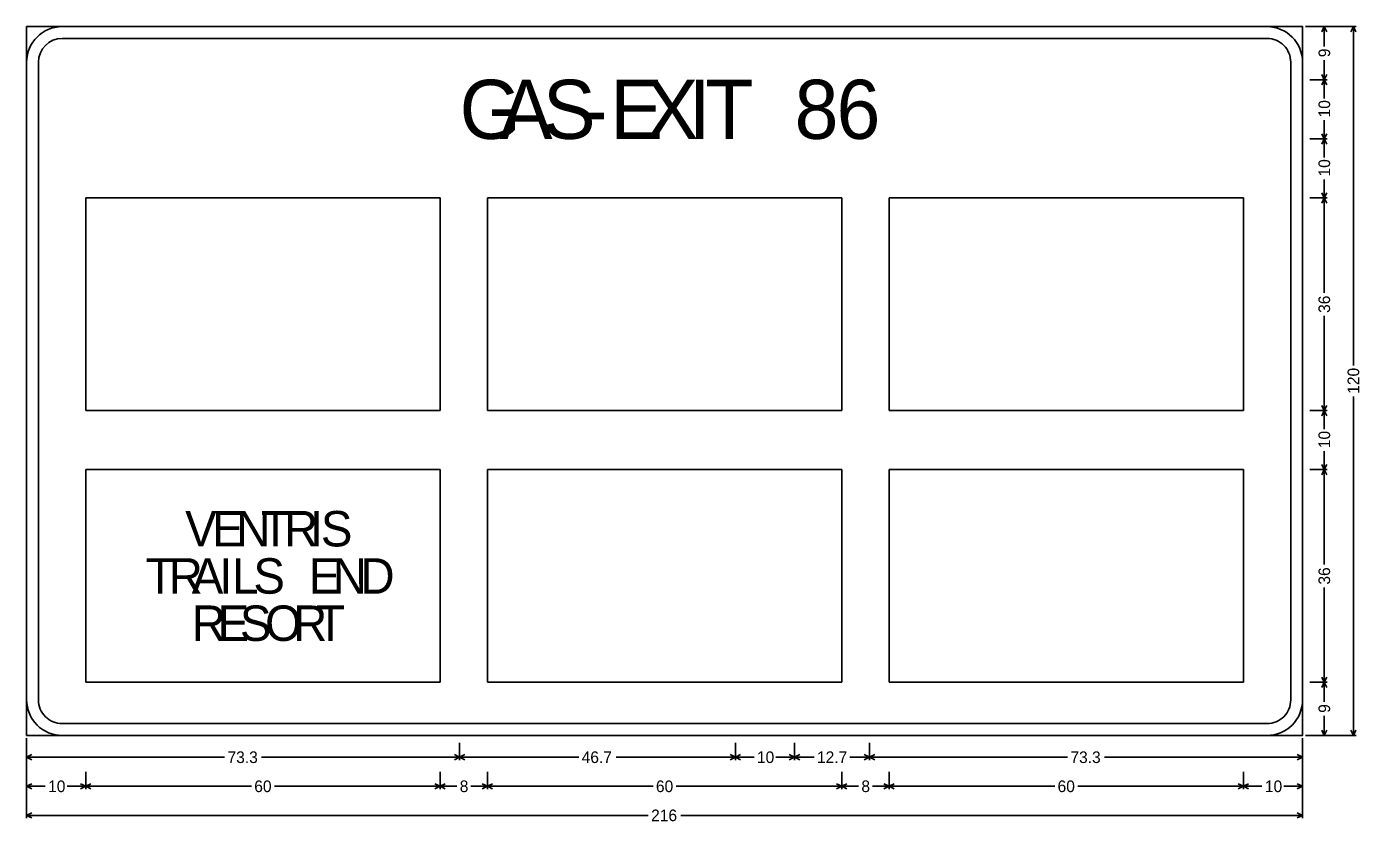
# Model space of a CAD drawing. Extents: x 667331 to 731245, y 738830 to 753817.
# Drawn here: x 730489.7 to 730895.8, y 746780.4 to 747022.6 of the extents above; entities that cross this region are included whole.
import ezdxf

# ---------------------------------------------------------------- set-up
doc = ezdxf.new("R2010")
doc.units = 0
doc.layers.add('R_SIGN', color=7, linetype='Continuous')

msp = doc.modelspace()

# ---------------------------------------------------------------- linework, layer by layer
at = {"layer": 'R_SIGN'}
for p, q in [((730894.91, 747022.58), (730879.41, 747022.58)), ((730886.06, 747022.58), (730880.74, 747022.58)), ((730884.38, 747021), (730885.17, 747022.58)), ((730885.17, 747016.58), (730885.17, 747022.58)), ((730885.96, 747021), (730885.17, 747022.58)), ((730893.24, 747021), (730894.03, 747022.58)), ((730894.03, 746919.34), (730894.03, 747022.58)), ((730894.82, 747021), (730894.03, 747022.58)), ((730885.17, 747012.38), (730885.17, 747006.38)), ((730884.38, 747007.96), (730885.17, 747006.38)), ((730885.96, 747007.96), (730885.17, 747006.38)), ((730886.06, 747006.38), (730880.74, 747006.38)), ((730884.38, 747004.8), (730885.17, 747006.38)), ((730885.17, 747000.73), (730885.17, 747006.38)), ((730885.96, 747004.8), (730885.17, 747006.38)), ((730885.17, 746994.04), (730885.17, 746988.38)), ((730886.06, 746988.38), (730880.74, 746988.38)), ((730884.38, 746989.96), (730885.17, 746988.38)), ((730884.38, 746986.8), (730885.17, 746988.38)), ((730885.96, 746989.96), (730885.17, 746988.38)), ((730885.17, 746982.73), (730885.17, 746988.38)), ((730885.96, 746986.8), (730885.17, 746988.38)), ((730885.17, 746976.04), (730885.17, 746970.38)), ((730507.73, 746905.58), (730507.73, 746970.38)), ((730507.73, 746970.38), (730615.73, 746970.38)), ((730615.73, 746970.38), (730615.73, 746905.58)), ((730630.13, 746905.58), (730630.13, 746970.38)), ((730630.13, 746970.38), (730738.13, 746970.38)), ((730738.13, 746970.38), (730738.13, 746905.58)), ((730752.53, 746905.58), (730752.53, 746970.38)), ((730752.53, 746970.38), (730860.53, 746970.38)), ((730860.53, 746970.38), (730860.53, 746905.58)), ((730886.06, 746970.38), (730880.74, 746970.38)), ((730884.38, 746971.96), (730885.17, 746970.38)), ((730884.38, 746968.8), (730885.17, 746970.38)), ((730885.96, 746971.96), (730885.17, 746970.38)), ((730885.17, 746941.51), (730885.17, 746970.38)), ((730885.96, 746968.8), (730885.17, 746970.38)), ((730885.17, 746934.45), (730885.17, 746905.58)), ((730894.03, 746909.82), (730894.03, 746806.58)), ((730615.73, 746905.58), (730507.73, 746905.58)), ((730738.13, 746905.58), (730630.13, 746905.58)), ((730860.53, 746905.58), (730752.53, 746905.58)), ((730886.06, 746905.58), (730880.74, 746905.58)), ((730884.38, 746907.16), (730885.17, 746905.58)), ((730884.38, 746904), (730885.17, 746905.58)), ((730885.96, 746907.16), (730885.17, 746905.58)), ((730885.17, 746899.93), (730885.17, 746905.58)), ((730885.96, 746904), (730885.17, 746905.58)), ((730885.17, 746893.24), (730885.17, 746887.58)), ((730884.38, 746889.16), (730885.17, 746887.58)), ((730885.96, 746889.16), (730885.17, 746887.58)), ((730507.73, 746822.78), (730507.73, 746887.58)), ((730507.73, 746887.58), (730615.73, 746887.58)), ((730615.73, 746887.58), (730615.73, 746822.78)), ((730630.13, 746822.78), (730630.13, 746887.58)), ((730630.13, 746887.58), (730738.13, 746887.58)), ((730738.13, 746887.58), (730738.13, 746822.78)), ((730752.53, 746822.78), (730752.53, 746887.58)), ((730752.53, 746887.58), (730860.53, 746887.58)), ((730860.53, 746887.58), (730860.53, 746822.78)), ((730886.06, 746887.58), (730880.74, 746887.58)), ((730884.38, 746886), (730885.17, 746887.58)), ((730885.17, 746858.71), (730885.17, 746887.58)), ((730885.96, 746886), (730885.17, 746887.58)), ((730885.17, 746851.65), (730885.17, 746822.78)), ((730884.38, 746824.36), (730885.17, 746822.78)), ((730885.96, 746824.36), (730885.17, 746822.78)), ((730615.73, 746822.78), (730507.73, 746822.78)), ((730738.13, 746822.78), (730630.13, 746822.78)), ((730860.53, 746822.78), (730752.53, 746822.78)), ((730886.06, 746822.78), (730880.74, 746822.78)), ((730886.06, 746822.78), (730880.74, 746822.78)), ((730884.38, 746821.2), (730885.17, 746822.78)), ((730885.17, 746816.78), (730885.17, 746822.78)), ((730885.96, 746821.2), (730885.17, 746822.78)), ((730885.17, 746812.58), (730885.17, 746806.58)), ((730884.38, 746808.16), (730885.17, 746806.58)), ((730885.96, 746808.16), (730885.17, 746806.58)), ((730893.24, 746808.16), (730894.03, 746806.58)), ((730894.82, 746808.16), (730894.03, 746806.58)), ((730489.73, 746781.33), (730489.73, 746805.7)), ((730489.73, 746799.05), (730489.73, 746804.37)), ((730621.67, 746799.05), (730621.67, 746804.37)), ((730705.73, 746799.05), (730705.73, 746804.37)), ((730723.73, 746799.05), (730723.73, 746804.37)), ((730746.59, 746799.05), (730746.59, 746804.37)), ((730746.59, 746799.05), (730746.59, 746804.37)), ((730878.53, 746781.33), (730878.53, 746805.7)), ((730878.53, 746799.05), (730878.53, 746804.37)), ((730894.91, 746806.58), (730879.41, 746806.58)), ((730886.06, 746806.58), (730880.74, 746806.58)), ((730491.31, 746800.73), (730489.73, 746799.94)), ((730550.05, 746799.94), (730489.73, 746799.94)), ((730491.31, 746799.15), (730489.73, 746799.94)), ((730561.34, 746799.94), (730621.67, 746799.94)), ((730620.08, 746800.73), (730621.67, 746799.94)), ((730620.08, 746799.15), (730621.67, 746799.94)), ((730623.25, 746800.73), (730621.67, 746799.94)), ((730657.98, 746799.94), (730621.67, 746799.94)), ((730623.25, 746799.15), (730621.67, 746799.94)), ((730669.42, 746799.94), (730705.73, 746799.94)), ((730704.14, 746800.73), (730705.73, 746799.94)), ((730704.14, 746799.15), (730705.73, 746799.94)), ((730707.31, 746800.73), (730705.73, 746799.94)), ((730711.38, 746799.94), (730705.73, 746799.94)), ((730707.31, 746799.15), (730705.73, 746799.94)), ((730718.07, 746799.94), (730723.73, 746799.94)), ((730722.14, 746800.73), (730723.73, 746799.94)), ((730722.14, 746799.15), (730723.73, 746799.94)), ((730725.31, 746800.73), (730723.73, 746799.94)), ((730729.68, 746799.94), (730723.73, 746799.94)), ((730725.31, 746799.15), (730723.73, 746799.94)), ((730740.63, 746799.94), (730746.59, 746799.94)), ((730745, 746800.73), (730746.59, 746799.94)), ((730745, 746799.15), (730746.59, 746799.94)), ((730748.17, 746800.73), (730746.59, 746799.94)), ((730806.91, 746799.94), (730746.59, 746799.94)), ((730748.17, 746799.15), (730746.59, 746799.94)), ((730818.2, 746799.94), (730878.53, 746799.94)), ((730876.94, 746800.73), (730878.53, 746799.94)), ((730876.94, 746799.15), (730878.53, 746799.94)), ((730489.73, 746790.19), (730489.73, 746795.51)), ((730507.73, 746790.19), (730507.73, 746795.51)), ((730615.73, 746790.19), (730615.73, 746795.51)), ((730630.13, 746790.19), (730630.13, 746795.51)), ((730738.13, 746790.19), (730738.13, 746795.51)), ((730752.53, 746790.19), (730752.53, 746795.51)), ((730860.53, 746790.19), (730860.53, 746795.51)), ((730860.53, 746790.19), (730860.53, 746795.51)), ((730878.53, 746790.19), (730878.53, 746795.51)), ((730491.31, 746791.87), (730489.73, 746791.08)), ((730506.14, 746791.87), (730507.73, 746791.08)), ((730509.31, 746791.87), (730507.73, 746791.08)), ((730614.14, 746791.87), (730615.73, 746791.08)), ((730617.31, 746791.87), (730615.73, 746791.08)), ((730628.54, 746791.87), (730630.13, 746791.08)), ((730631.71, 746791.87), (730630.13, 746791.08)), ((730736.54, 746791.87), (730738.13, 746791.08)), ((730739.71, 746791.87), (730738.13, 746791.08)), ((730750.94, 746791.87), (730752.53, 746791.08)), ((730754.11, 746791.87), (730752.53, 746791.08)), ((730858.94, 746791.87), (730860.53, 746791.08)), ((730862.11, 746791.87), (730860.53, 746791.08)), ((730876.94, 746791.87), (730878.53, 746791.08)), ((730495.38, 746791.08), (730489.73, 746791.08)), ((730491.31, 746790.29), (730489.73, 746791.08)), ((730502.07, 746791.08), (730507.73, 746791.08)), ((730506.14, 746790.29), (730507.73, 746791.08)), ((730558.21, 746791.08), (730507.73, 746791.08)), ((730509.31, 746790.29), (730507.73, 746791.08)), ((730565.25, 746791.08), (730615.73, 746791.08)), ((730614.14, 746790.29), (730615.73, 746791.08)), ((730620.82, 746791.08), (730615.73, 746791.08)), ((730617.31, 746790.29), (730615.73, 746791.08)), ((730625.04, 746791.08), (730630.13, 746791.08)), ((730628.54, 746790.29), (730630.13, 746791.08)), ((730680.61, 746791.08), (730630.13, 746791.08)), ((730631.71, 746790.29), (730630.13, 746791.08)), ((730687.65, 746791.08), (730738.13, 746791.08)), ((730736.54, 746790.29), (730738.13, 746791.08)), ((730743.22, 746791.08), (730738.13, 746791.08)), ((730739.71, 746790.29), (730738.13, 746791.08)), ((730747.44, 746791.08), (730752.53, 746791.08)), ((730750.94, 746790.29), (730752.53, 746791.08)), ((730803.01, 746791.08), (730752.53, 746791.08)), ((730754.11, 746790.29), (730752.53, 746791.08)), ((730810.05, 746791.08), (730860.53, 746791.08)), ((730858.94, 746790.29), (730860.53, 746791.08)), ((730866.18, 746791.08), (730860.53, 746791.08)), ((730862.11, 746790.29), (730860.53, 746791.08)), ((730872.87, 746791.08), (730878.53, 746791.08)), ((730876.94, 746790.29), (730878.53, 746791.08)), ((730491.31, 746783.01), (730489.73, 746782.22)), ((730679.14, 746782.22), (730489.73, 746782.22)), ((730491.31, 746781.43), (730489.73, 746782.22)), ((730689.11, 746782.22), (730878.53, 746782.22)), ((730876.94, 746783.01), (730878.53, 746782.22)), ((730876.94, 746781.43), (730878.53, 746782.22))]:
    msp.add_line(p, q, dxfattribs=at)
for points in [[(730489.73, 746806.58), (730878.53, 746806.58), (730878.53, 747022.58), (730489.73, 747022.58), (730489.73, 746806.58), (730489.73, 746806.58)], [(730500.53, 747022.58), (730867.73, 747022.58)], [(730867.73, 747018.98), (730500.53, 747018.98)], [(730489.73, 746817.38), (730489.73, 747011.78)], [(730493.33, 747011.78), (730493.33, 746817.38)], [(730874.93, 746817.38), (730874.93, 747011.78)], [(730878.53, 747011.78), (730878.53, 746817.38)], [(730500.53, 746810.18), (730867.73, 746810.18)], [(730867.73, 746806.58), (730500.53, 746806.58)]]:
    msp.add_lwpolyline(points, dxfattribs=at)
for centre, radius, start, end in [((730500.53, 747011.78), 10.8, 90.0002, 179.9998), ((730500.53, 747011.78), 7.2, 90.0002, 179.9998), ((730867.73, 747011.78), 10.8, 0, 90.0002), ((730867.73, 747011.78), 7.2, 0, 90.0002), ((730500.53, 746817.38), 10.8, 179.9998, 270.0001), ((730500.53, 746817.38), 7.2, 179.9998, 270.0001), ((730867.73, 746817.38), 10.8, 270.0001, 0.0003), ((730867.73, 746817.38), 7.2, 270.0001, 0.0003)]:
    msp.add_arc(centre, radius, start, end, dxfattribs=at)

# ---------------------------------------------------------------- texts
for s, height, p in [('9', 3.54, (730886.94, 747013.27)), ('10', 3.543, (730886.94, 746994.92)), ('10', 3.543, (730886.94, 746976.92)), ('36', 3.543, (730886.94, 746935.34)), ('120', 3.543, (730895.8, 746910.7)), ('10', 3.543, (730886.94, 746894.12)), ('36', 3.543, (730886.94, 746852.54)), ('9', 3.54, (730886.94, 746813.47))]:
    msp.add_text(s, height=height, rotation=90.0002, dxfattribs=at).set_placement(p)
for s, height, p in [('G', 18, (730621.67, 746988.38)), ('S', 18, (730647.05, 746988.38)), ('8', 18, (730723.73, 746988.38)), ('6', 18, (730736.51, 746988.38)), ('A', 18, (730633.91, 746988.38)), ('E', 18, (730667.57, 746988.38)), ('X', 18, (730678.37, 746988.38)), ('I', 18, (730691.51, 746988.38)), ('T', 18, (730696.55, 746988.38)), ('-', 18, (730658.75, 746988.38)), ('V', 10.8, (730538.02, 746864.18)), ('E', 10.8, (730546.23, 746864.18)), ('N', 10.8, (730553.57, 746864.18)), ('T', 10.8, (730561.13, 746864.18)), ('R', 10.8, (730568.15, 746864.18)), ('I', 10.8, (730576.04, 746864.18)), ('S', 10.8, (730579.38, 746864.18)), ('T', 10.8, (730525.98, 746849.78)), ('R', 10.8, (730533, 746849.78)), ('A', 10.8, (730540.02, 746849.78)), ('I', 10.8, (730548.44, 746849.78)), ('L', 10.8, (730552.33, 746849.78)), ('S', 10.8, (730558.81, 746849.78)), ('E', 10.8, (730575.66, 746849.78)), ('N', 10.8, (730583, 746849.78)), ('D', 10.8, (730591.43, 746849.78)), ('R', 10.8, (730540.02, 746835.38)), ('E', 10.8, (730547.9, 746835.38)), ('S', 10.8, (730554.71, 746835.38)), ('O', 10.8, (730562.37, 746835.38)), ('R', 10.8, (730570.91, 746835.38)), ('T', 10.8, (730577.93, 746835.38)), ('73.3', 3.543, (730550.94, 746798.17)), ('46.7', 3.543, (730658.86, 746798.17)), ('10', 3.543, (730712.27, 746798.17)), ('12.7', 3.543, (730730.57, 746798.17)), ('73.3', 3.543, (730807.8, 746798.17)), ('10', 3.543, (730496.27, 746789.31)), ('60', 3.543, (730559.09, 746789.31)), ('8', 3.54, (730621.7, 746789.31)), ('60', 3.543, (730681.49, 746789.31)), ('8', 3.54, (730744.1, 746789.31)), ('60', 3.543, (730803.89, 746789.31)), ('10', 3.543, (730867.07, 746789.31)), ('216', 3.543, (730680.03, 746780.45))]:
    msp.add_text(s, height=height, dxfattribs=at).set_placement(p)

doc.saveas('drawing.dxf')
